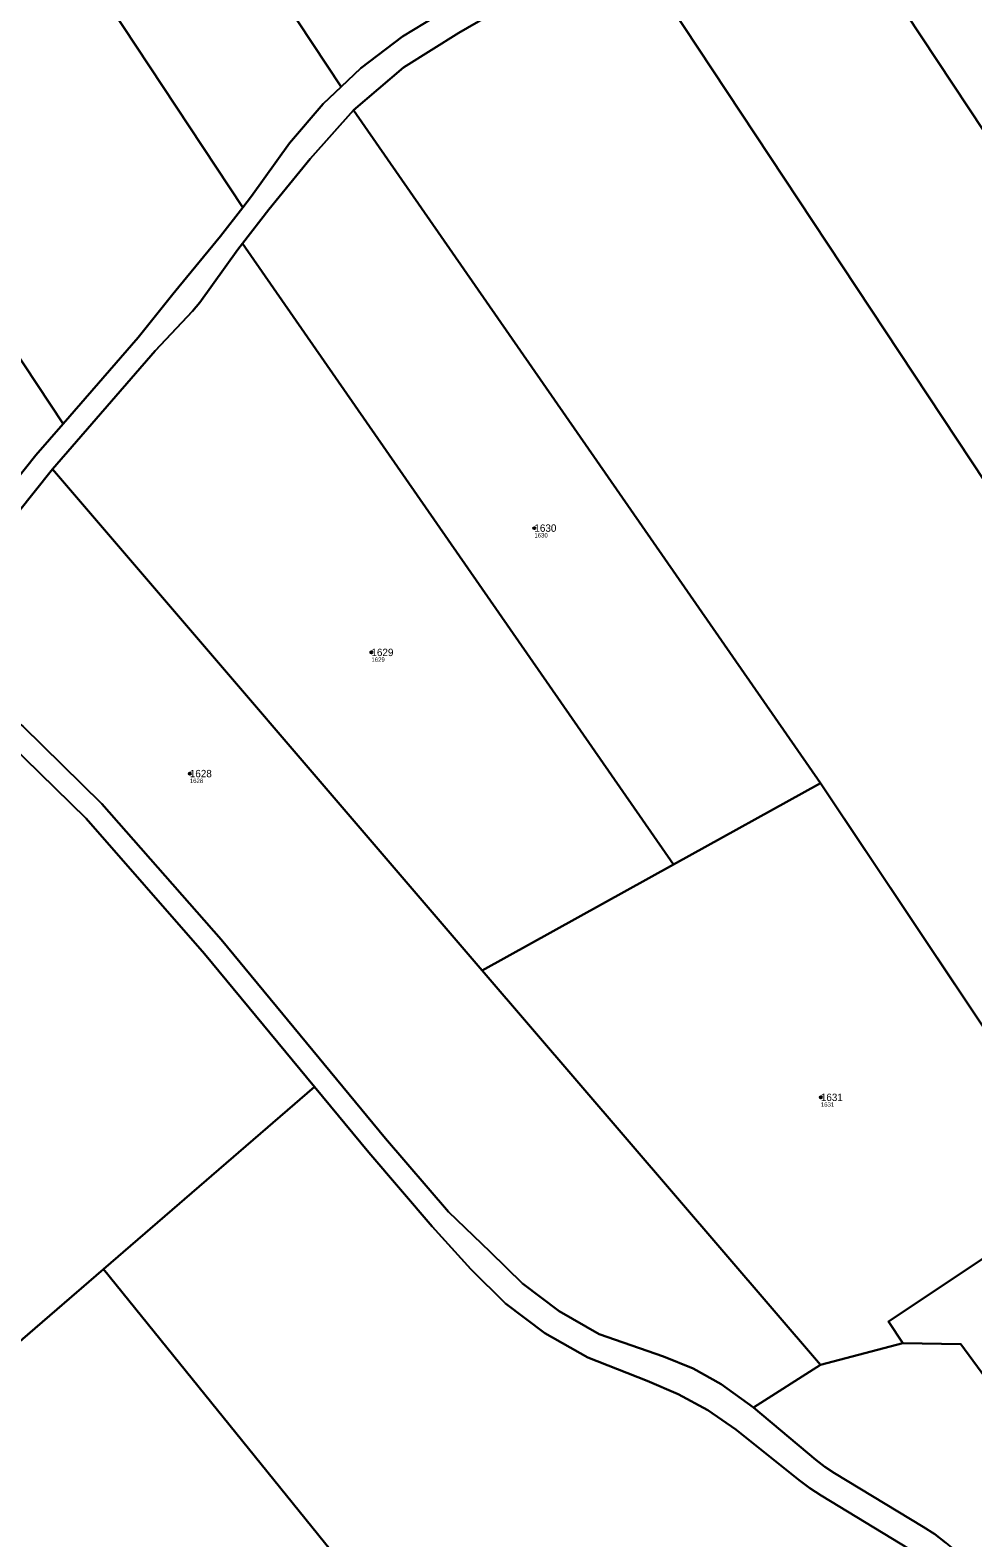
# Model space of a CAD drawing. Extents: x -770088 to -765625, y -1057899 to -1053934.
# Drawn here: x -769752.8 to -769536.1, y -1056157.2 to -1055810.5 of the extents above; entities that cross this region are included whole.
import ezdxf

# ---------------------------------------------------------------- set-up
doc = ezdxf.new("R2010")
doc.units = 0
for name, color, linetype in [('Definiční body', 7, 'Continuous'), ('Hranice parcel', 7, 'Continuous'), ('Parcelní čísla', 7, 'Continuous'), ('Polygon parcely', 7, 'Continuous')]:
    doc.layers.add(name, color=color, linetype=linetype)

msp = doc.modelspace()

# ---------------------------------------------------------------- linework, layer by layer
at = {"layer": 'Definiční body'}
for centre in [(-769636.89, -1055924.97), (-769674.35, -1055953.55), (-769716.1, -1055981.42), (-769571.04, -1056055.87)]:
    msp.add_circle(centre, 0.25, dxfattribs=at)
at = {"layer": 'Hranice parcel'}
for p, q in [((-769529.88, -1055839.24), (-769576.73, -1055768.41)), ((-769571.12, -1055983.61), (-769678.45, -1055828.84)), ((-769604.94, -1056002.35), (-769703.99, -1055859.5)), ((-769648.86, -1056026.68), (-769747.66, -1055911.43)), ((-769604.94, -1056002.35), (-769571.12, -1055983.61)), ((-769509.16, -1056076.5), (-769571.12, -1055983.61)), ((-769648.86, -1056026.68), (-769604.94, -1056002.35)), ((-769571.14, -1056117.35), (-769648.86, -1056026.68)), ((-769735.96, -1056095.36), (-769687.42, -1056053.45)), ((-769787.35, -1056139.73), (-769735.96, -1056095.36)), ((-769571.14, -1056117.35), (-769552.2, -1056112.39)), ((-769586.54, -1056127.17), (-769571.14, -1056117.35))]:
    msp.add_line(p, q, dxfattribs=at)
for points in [[(-769827.14, -1055602.76), (-769754.22, -1055713.12), (-769681.31, -1055823.48)], [(-769857.04, -1055619.53), (-769780.5, -1055735.38), (-769703.95, -1055851.24)], [(-769911.14, -1055649.9), (-769828.18, -1055775.46), (-769745.23, -1055901.01)], [(-769681.31, -1055823.48), (-769676.76, -1055819.18), (-769667.24, -1055811.93), (-769657.07, -1055805.76), (-769643.62, -1055799.1), (-769628.14, -1055790.79), (-769618.4, -1055785.39)], [(-769678.45, -1055828.84), (-769666.94, -1055819.07), (-769654.24, -1055811.05), (-769641.26, -1055803.51), (-769625.75, -1055795.18), (-769615.69, -1055789.61)], [(-769348.4, -1056194.2), (-769437.49, -1056059.33), (-769526.6, -1055924.48), (-769615.69, -1055789.61)], [(-769703.95, -1055851.24), (-769701.93, -1055848.62), (-769693.19, -1055836.43), (-769685.45, -1055827.39), (-769681.31, -1055823.48)], [(-769703.99, -1055859.5), (-769697.97, -1055851.67), (-769688.43, -1055840.08), (-769678.45, -1055828.84)], [(-769745.23, -1055901.01), (-769727.99, -1055881.15), (-769719.99, -1055871.17), (-769718.59, -1055869.46), (-769709.05, -1055857.87), (-769703.95, -1055851.24)], [(-769747.66, -1055911.43), (-769724.03, -1055884.21), (-769715.45, -1055875.1), (-769713.83, -1055873.12), (-769705.09, -1055860.92), (-769703.99, -1055859.5)], [(-769778.68, -1055942.49), (-769775.44, -1055938.19), (-769751.5, -1055908.22), (-769745.23, -1055901.01)], [(-769774.91, -1055945.79), (-769771.49, -1055941.26), (-769747.66, -1055911.43)], [(-769774.91, -1055945.79), (-769776.38, -1055951.67), (-769773.18, -1055956.94), (-769754.45, -1055970.54), (-769736.3, -1055988.34), (-769708.92, -1056019.61), (-769671.09, -1056065.34), (-769656.66, -1056082.22), (-769647.06, -1056091.38), (-769639.59, -1056098.71), (-769631.16, -1056105.08), (-769621.99, -1056110.32), (-769607.24, -1056115.49), (-769600.41, -1056118.25), (-769593.92, -1056121.8), (-769586.54, -1056127.17)], [(-769687.42, -1056053.45), (-769712.74, -1056022.84), (-769739.94, -1055991.77), (-769757.68, -1055974.37), (-769774.88, -1055961.89), (-769780.5, -1055961.81), (-769787.89, -1055963.09)], [(-769457.26, -1056231.72), (-769468.01, -1056229.59), (-769484.42, -1056221.76), (-769497.8, -1056210.76), (-769529.01, -1056177.5), (-769530.58, -1056175.94), (-769532.24, -1056174.48), (-769546.15, -1056162.94), (-769548.34, -1056161.26), (-769550.65, -1056159.74), (-769570.99, -1056147.44), (-769573.56, -1056145.75), (-769576, -1056143.89), (-769590.6, -1056132.24), (-769597.02, -1056127.84), (-769603.83, -1056124.11), (-769611, -1056121.08), (-769624.62, -1056115.71), (-769634.47, -1056110.09), (-769643.5, -1056103.26), (-769651.52, -1056095.39), (-769660.36, -1056085.57), (-769674.92, -1056068.55), (-769687.42, -1056053.45)], [(-769552.2, -1056112.39), (-769555.51, -1056107.43), (-769509.16, -1056076.5)], [(-769547.5, -1056328.47), (-769628.49, -1056228.29), (-769735.96, -1056095.36)], [(-769493.15, -1056206.22), (-769489.13, -1056197.27), (-769487.06, -1056188.29), (-769490.18, -1056175.65), (-769516.84, -1056138.82), (-769529.51, -1056125.36), (-769538.89, -1056112.64), (-769552.2, -1056112.39)], [(-769586.54, -1056127.17), (-769572.2, -1056139.25), (-769570.09, -1056140.85), (-769567.88, -1056142.3), (-769547.53, -1056154.61), (-769544.86, -1056156.36), (-769542.32, -1056158.32), (-769528.4, -1056169.86), (-769526.49, -1056171.55), (-769524.67, -1056173.36), (-769493.15, -1056206.22)]]:
    msp.add_lwpolyline(points, dxfattribs=at)
at = {"layer": 'Polygon parcely'}
for points in [[(-769618.4, -1055785.39), (-769689.24, -1055675.26), (-769760.09, -1055565.12), (-769827.14, -1055602.76), (-769754.22, -1055713.12), (-769681.31, -1055823.48), (-769676.76, -1055819.18), (-769667.24, -1055811.93), (-769657.07, -1055805.76), (-769643.62, -1055799.1), (-769628.14, -1055790.79)], [(-769780.5, -1055735.38), (-769703.95, -1055851.24), (-769701.93, -1055848.62), (-769693.19, -1055836.43), (-769685.45, -1055827.39), (-769681.31, -1055823.48), (-769754.22, -1055713.12), (-769827.14, -1055602.76), (-769857.04, -1055619.53)], [(-769718.59, -1055869.46), (-769709.05, -1055857.87), (-769703.95, -1055851.24), (-769780.5, -1055735.38), (-769857.04, -1055619.53), (-769911.14, -1055649.9), (-769828.18, -1055775.46), (-769745.23, -1055901.01), (-769727.99, -1055881.15), (-769719.99, -1055871.17)], [(-769745.23, -1055901.01), (-769828.18, -1055775.46), (-769911.14, -1055649.9), (-769916.53, -1055653.48), (-769923.16, -1055657.88), (-769934.43, -1055658.19), (-769969.06, -1055654.33), (-769863.08, -1055814.74), (-769778.68, -1055942.49), (-769775.44, -1055938.19), (-769751.5, -1055908.22)], [(-769529.95, -1055729.5), (-769537.58, -1055739.7), (-769546.48, -1055748.95), (-769556.47, -1055757.02), (-769567.29, -1055763.74), (-769576.73, -1055768.41), (-769529.88, -1055839.24), (-769479.89, -1055806.18)], [(-769529.88, -1055839.24), (-769576.73, -1055768.41), (-769580.73, -1055770.4), (-769591.5, -1055776.2), (-769615.69, -1055789.61), (-769526.6, -1055924.48), (-769437.49, -1056059.33), (-769348.4, -1056194.2), (-769335.09, -1056189.97), (-769315.35, -1056185.16), (-769303.57, -1056181.32), (-769379.28, -1056066.87), (-769455, -1055952.43)], [(-769615.69, -1055789.61), (-769625.75, -1055795.18), (-769641.26, -1055803.51), (-769654.24, -1055811.05), (-769666.94, -1055819.07), (-769678.45, -1055828.84), (-769571.12, -1055983.61), (-769509.16, -1056076.5), (-769413.79, -1056219.45), (-769373.59, -1056202.2), (-769348.4, -1056194.2), (-769437.49, -1056059.33), (-769526.6, -1055924.48)], [(-769571.12, -1055983.61), (-769678.45, -1055828.84), (-769688.43, -1055840.08), (-769697.97, -1055851.67), (-769703.99, -1055859.5), (-769604.94, -1056002.35)], [(-769703.99, -1055859.5), (-769705.09, -1055860.92), (-769713.83, -1055873.12), (-769715.45, -1055875.1), (-769724.03, -1055884.21), (-769747.66, -1055911.43), (-769648.86, -1056026.68), (-769604.94, -1056002.35)], [(-769773.18, -1055956.94), (-769754.45, -1055970.54), (-769736.3, -1055988.34), (-769708.92, -1056019.61), (-769671.09, -1056065.34), (-769656.66, -1056082.22), (-769647.06, -1056091.38), (-769639.59, -1056098.71), (-769631.16, -1056105.08), (-769621.99, -1056110.32), (-769607.24, -1056115.49), (-769600.41, -1056118.25), (-769593.92, -1056121.8), (-769586.54, -1056127.17), (-769571.14, -1056117.35), (-769648.86, -1056026.68), (-769747.66, -1055911.43), (-769771.49, -1055941.26), (-769774.91, -1055945.79), (-769776.38, -1055951.67)], [(-769735.96, -1056095.36), (-769687.42, -1056053.45), (-769712.74, -1056022.84), (-769739.94, -1055991.77), (-769757.68, -1055974.37), (-769774.88, -1055961.89), (-769780.5, -1055961.81), (-769787.89, -1055963.09), (-769797.74, -1055976.65), (-769805.97, -1055995.84), (-769787, -1056031.76), (-769816.71, -1056058.48), (-769820.77, -1056062.03), (-769840.44, -1056079.26), (-769825.24, -1056104.71), (-769808.09, -1056121.32), (-769791.41, -1056136.46), (-769787.35, -1056139.73)], [(-769509.16, -1056076.5), (-769571.12, -1055983.61), (-769604.94, -1056002.35), (-769648.86, -1056026.68), (-769571.14, -1056117.35), (-769552.2, -1056112.39), (-769555.51, -1056107.43)], [(-769413.79, -1056219.45), (-769509.16, -1056076.5), (-769555.51, -1056107.43), (-769552.2, -1056112.39), (-769538.89, -1056112.64), (-769529.51, -1056125.36), (-769516.84, -1056138.82), (-769490.18, -1056175.65), (-769487.06, -1056188.29), (-769489.13, -1056197.27), (-769493.15, -1056206.22), (-769480.92, -1056216.28), (-769465.96, -1056223.42), (-769449.44, -1056226.69), (-769432.89, -1056225.78), (-769417.75, -1056221.15)], [(-769599.73, -1056403.79), (-769547.5, -1056328.47), (-769628.49, -1056228.29), (-769735.96, -1056095.36), (-769787.35, -1056139.73), (-769759.22, -1056162.34), (-769734.29, -1056188.32), (-769714.91, -1056212.05), (-769702.5, -1056231.49), (-769684.84, -1056262.22), (-769658.78, -1056313.17), (-769620.19, -1056390.17), (-769613.36, -1056402.99), (-769606.77, -1056407.22)], [(-769552.2, -1056112.39), (-769571.14, -1056117.35), (-769586.54, -1056127.17), (-769572.2, -1056139.25), (-769570.09, -1056140.85), (-769567.88, -1056142.3), (-769547.53, -1056154.61), (-769544.86, -1056156.36), (-769542.32, -1056158.32), (-769528.4, -1056169.86), (-769526.49, -1056171.55), (-769524.67, -1056173.36), (-769493.15, -1056206.22), (-769489.13, -1056197.27), (-769487.06, -1056188.29), (-769490.18, -1056175.65), (-769516.84, -1056138.82), (-769529.51, -1056125.36), (-769538.89, -1056112.64)]]:
    msp.add_lwpolyline(points, close=True, dxfattribs=at)
for points in [[(-769771.49, -1055941.26), (-769747.66, -1055911.43), (-769724.03, -1055884.21), (-769715.45, -1055875.1), (-769713.83, -1055873.12), (-769705.09, -1055860.92), (-769703.99, -1055859.5), (-769697.97, -1055851.67), (-769688.43, -1055840.08), (-769678.45, -1055828.84), (-769666.94, -1055819.07), (-769654.24, -1055811.05), (-769641.26, -1055803.51)], [(-769657.07, -1055805.76), (-769667.24, -1055811.93), (-769676.76, -1055819.18), (-769681.31, -1055823.48), (-769685.45, -1055827.39), (-769693.19, -1055836.43), (-769701.93, -1055848.62), (-769703.95, -1055851.24), (-769709.05, -1055857.87), (-769718.59, -1055869.46), (-769719.99, -1055871.17), (-769727.99, -1055881.15), (-769745.23, -1055901.01), (-769751.5, -1055908.22), (-769775.44, -1055938.19)], [(-769542.32, -1056158.32), (-769544.86, -1056156.36), (-769547.53, -1056154.61), (-769567.88, -1056142.3), (-769570.09, -1056140.85), (-769572.2, -1056139.25), (-769586.54, -1056127.17), (-769593.92, -1056121.8), (-769600.41, -1056118.25), (-769607.24, -1056115.49), (-769621.99, -1056110.32), (-769631.16, -1056105.08), (-769639.59, -1056098.71), (-769647.06, -1056091.38), (-769656.66, -1056082.22), (-769671.09, -1056065.34), (-769708.92, -1056019.61), (-769736.3, -1055988.34), (-769754.45, -1055970.54)], [(-769757.68, -1055974.37), (-769739.94, -1055991.77), (-769712.74, -1056022.84), (-769687.42, -1056053.45), (-769674.92, -1056068.55), (-769660.36, -1056085.57), (-769651.52, -1056095.39), (-769643.5, -1056103.26), (-769634.47, -1056110.09), (-769624.62, -1056115.71), (-769611, -1056121.08), (-769603.83, -1056124.11), (-769597.02, -1056127.84), (-769590.6, -1056132.24), (-769576, -1056143.89), (-769573.56, -1056145.75), (-769570.99, -1056147.44), (-769550.65, -1056159.74)], [(-769550.65, -1056159.74), (-769570.99, -1056147.44), (-769573.56, -1056145.75), (-769576, -1056143.89), (-769590.6, -1056132.24), (-769597.02, -1056127.84), (-769603.83, -1056124.11), (-769611, -1056121.08), (-769624.62, -1056115.71), (-769634.47, -1056110.09), (-769643.5, -1056103.26), (-769651.52, -1056095.39), (-769660.36, -1056085.57), (-769674.92, -1056068.55), (-769687.42, -1056053.45), (-769735.96, -1056095.36), (-769628.49, -1056228.29)]]:
    msp.add_lwpolyline(points, dxfattribs=at)

# ---------------------------------------------------------------- texts
at = {"layer": 'Definiční body'}
for s, p in [('1630', (-769636.89, -1055927.13)), ('1629', (-769674.35, -1055955.71)), ('1628', (-769716.1, -1055983.58)), ('1631', (-769571.04, -1056058.03))]:
    msp.add_text(s, height=1, dxfattribs=at).set_placement(p)
at = {"layer": 'Parcelní čísla'}
for s, p in [('1630', (-769636.89, -1055925.82)), ('1629', (-769674.35, -1055954.4)), ('1628', (-769716.1, -1055982.27)), ('1631', (-769571.04, -1056056.72))]:
    msp.add_text(s, height=1.7, dxfattribs=at).set_placement(p)

doc.saveas('drawing.dxf')
